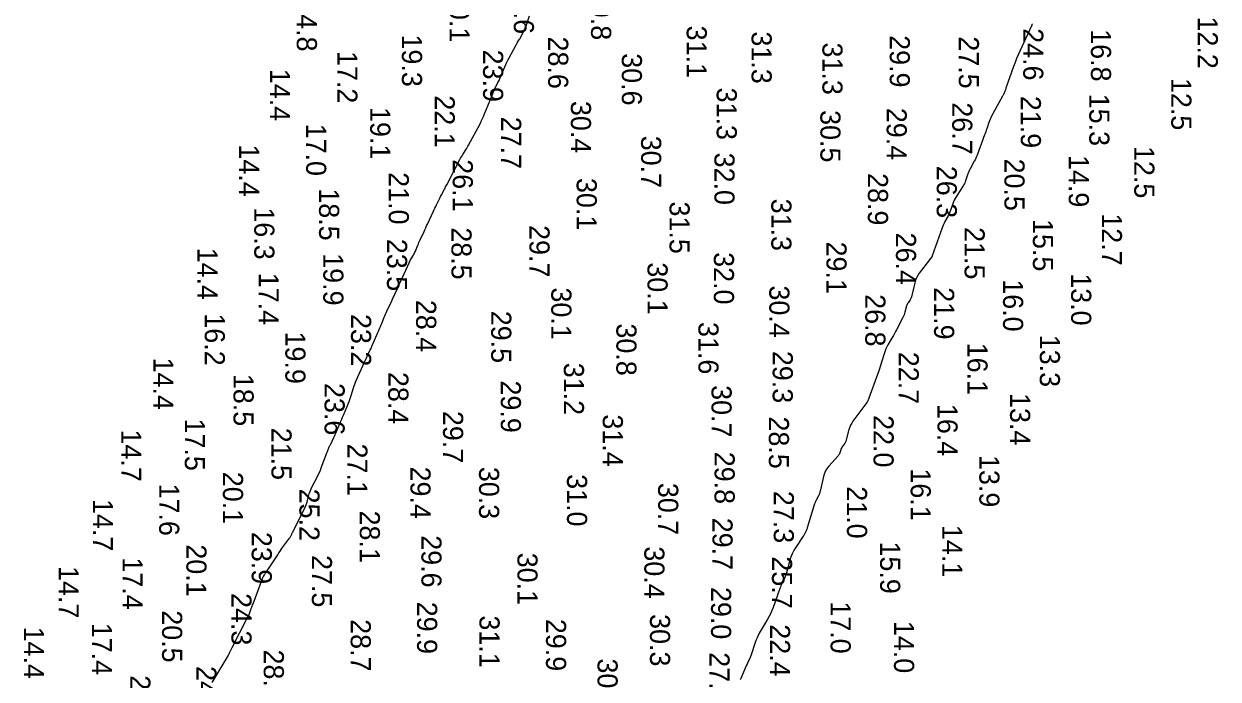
# Model space of a CAD drawing. Extents: x 1178573 to 1187098, y 693282 to 751751.
# Drawn here: x 1180064 to 1180806, y 712330 to 712737 of the extents above; entities that cross this region are included whole.
import ezdxf

# ---------------------------------------------------------------- set-up
doc = ezdxf.new("R2010")
doc.units = 0
for name, color, linetype in [('V-HYDS-MAJR', 7, 'Continuous'), ('V-HYDS-SOUN', 7, 'Continuous'), ('V-HYDS-SOUN-EXSS', 7, 'Continuous')]:
    doc.layers.add(name, color=color, linetype=linetype)

msp = doc.modelspace()

# ---------------------------------------------------------------- linework, layer by layer
at = {"layer": 'V-HYDS-MAJR'}
for points in [[(1180181.23, 712327.88), (1180191.16, 712344.58), (1180191.39, 712345), (1180191.62, 712345.41), (1180191.84, 712345.83), (1180192.05, 712346.26), (1180192.88, 712347.97), (1180193.08, 712348.4), (1180193.29, 712348.83), (1180193.5, 712349.25), (1180193.72, 712349.68), (1180203.14, 712368.35), (1180203.19, 712368.46), (1180203.26, 712368.56), (1180203.32, 712368.67), (1180203.39, 712368.77), (1180203.68, 712369.16), (1180203.75, 712369.26), (1180203.81, 712369.36), (1180203.86, 712369.47), (1180203.91, 712369.58), (1180205.48, 712373.89), (1180205.75, 712374.65), (1180206.03, 712375.4), (1180206.31, 712376.16), (1180206.59, 712376.91), (1180212.47, 712392.62), (1180212.59, 712392.93), (1180212.73, 712393.23), (1180212.89, 712393.52), (1180213.06, 712393.81), (1180213.79, 712394.94), (1180213.97, 712395.22), (1180214.15, 712395.5), (1180214.33, 712395.78), (1180214.52, 712396.06), (1180221.91, 712407.35), (1180222.65, 712408.46), (1180223.4, 712409.57), (1180224.17, 712410.66), (1180224.95, 712411.74), (1180229.27, 712417.62), (1180229.48, 712417.91), (1180229.67, 712418.22), (1180229.84, 712418.53), (1180230, 712418.86), (1180230.61, 712420.16), (1180230.77, 712420.49), (1180230.92, 712420.82), (1180231.08, 712421.14), (1180231.24, 712421.46), (1180238.95, 712436.9), (1180239.41, 712437.9), (1180239.82, 712438.91), (1180240.18, 712439.94), (1180240.48, 712440.99), (1180241.56, 712445.24), (1180241.86, 712446.3), (1180242.23, 712447.32), (1180242.65, 712448.33), (1180243.13, 712449.31), (1180246.47, 712455.65), (1180247.18, 712457.04), (1180247.83, 712458.45), (1180248.45, 712459.89), (1180249.01, 712461.34), (1180252.28, 712470.13), (1180252.45, 712470.6), (1180252.64, 712471.08), (1180252.83, 712471.55), (1180253.02, 712472.02), (1180253.8, 712473.88), (1180254, 712474.35), (1180254.21, 712474.81), (1180254.42, 712475.27), (1180254.64, 712475.73), (1180256.8, 712480.21), (1180257.23, 712481.11), (1180257.65, 712482.02), (1180258.05, 712482.93), (1180258.44, 712483.85), (1180260.71, 712489.25), (1180261.22, 712490.45), (1180261.73, 712491.66), (1180262.24, 712492.86), (1180262.75, 712494.07), (1180265.89, 712501.51), (1180266.36, 712502.67), (1180266.79, 712503.84), (1180267.2, 712505.02), (1180267.57, 712506.22), (1180268.98, 712511.02), (1180269.35, 712512.22), (1180269.77, 712513.39), (1180270.23, 712514.56), (1180270.72, 712515.7), (1180276.95, 712529.32), (1180277.26, 712529.99), (1180277.57, 712530.66), (1180277.89, 712531.33), (1180278.21, 712531.99), (1180279.5, 712534.65), (1180279.82, 712535.32), (1180280.13, 712535.99), (1180280.44, 712536.67), (1180280.74, 712537.34), (1180285.09, 712547.37), (1180285.49, 712548.3), (1180285.89, 712549.25), (1180286.27, 712550.19), (1180286.65, 712551.15), (1180288.13, 712554.96), (1180288.51, 712555.9), (1180288.91, 712556.84), (1180289.32, 712557.78), (1180289.75, 712558.7), (1180292.83, 712565.14), (1180293.31, 712566.15), (1180293.78, 712567.16), (1180294.25, 712568.18), (1180294.71, 712569.2), (1180296.56, 712573.27), (1180297.02, 712574.29), (1180297.48, 712575.31), (1180297.94, 712576.33), (1180298.41, 712577.35), (1180303.62, 712588.77), (1180303.91, 712589.38), (1180304.22, 712589.98), (1180304.54, 712590.58), (1180304.88, 712591.17), (1180306.27, 712593.5), (1180306.61, 712594.09), (1180306.92, 712594.69), (1180307.21, 712595.31), (1180307.48, 712595.93), (1180308.99, 712599.69), (1180309.34, 712600.52), (1180309.69, 712601.35), (1180310.06, 712602.17), (1180310.43, 712602.99), (1180312.88, 712608.23), (1180313.41, 712609.38), (1180313.95, 712610.52), (1180314.48, 712611.67), (1180315.01, 712612.82), (1180318.73, 712620.89), (1180319.19, 712621.87), (1180319.66, 712622.85), (1180320.13, 712623.83), (1180320.62, 712624.8), (1180322.88, 712629.28), (1180323.21, 712629.95), (1180323.55, 712630.62), (1180323.89, 712631.28), (1180324.23, 712631.95), (1180325.6, 712634.62), (1180325.94, 712635.28), (1180326.29, 712635.95), (1180326.63, 712636.62), (1180326.98, 712637.28), (1180335.21, 712653), (1180335.62, 712653.77), (1180336.05, 712654.52), (1180336.48, 712655.28), (1180336.94, 712656.02), (1180338.77, 712658.98), (1180339.22, 712659.72), (1180339.66, 712660.47), (1180340.09, 712661.23), (1180340.51, 712661.99), (1180347.67, 712675.23), (1180347.93, 712675.72), (1180348.17, 712676.22), (1180348.41, 712676.72), (1180348.64, 712677.23), (1180349.53, 712679.28), (1180349.75, 712679.8), (1180349.97, 712680.31), (1180350.19, 712680.82), (1180350.41, 712681.34), (1180352.53, 712686.33), (1180352.96, 712687.33), (1180353.37, 712688.34), (1180353.78, 712689.35), (1180354.18, 712690.37), (1180356.22, 712695.59), (1180356.5, 712696.26), (1180356.8, 712696.93), (1180357.11, 712697.58), (1180357.45, 712698.22), (1180358.84, 712700.77), (1180359.18, 712701.41), (1180359.5, 712702.06), (1180359.8, 712702.72), (1180360.09, 712703.38), (1180363.09, 712710.6), (1180363.7, 712712.02), (1180364.34, 712713.42), (1180365.02, 712714.8), (1180365.74, 712716.17), (1180369.96, 712723.95), (1180370.23, 712724.44), (1180370.5, 712724.92), (1180370.78, 712725.4), (1180371.07, 712725.88), (1180372.24, 712727.76), (1180372.53, 712728.24), (1180372.81, 712728.72), (1180373.07, 712729.21), (1180373.32, 712729.7), (1180375.02, 712733.13), (1180375.37, 712733.88), (1180375.71, 712734.63), (1180376.01, 712735.39), (1180376.3, 712736.16), (1180378.49, 712742.4)], [(1180690.92, 712737.34), (1180690.9, 712737.28), (1180690.87, 712737.22), (1180690.75, 712736.97), (1180690.73, 712736.91), (1180690.7, 712736.84), (1180690.68, 712736.78), (1180690.66, 712736.71), (1180690.55, 712736.35), (1180690.53, 712736.27), (1180690.5, 712736.19), (1180690.47, 712736.11), (1180690.44, 712736.03), (1180683.2, 712720.38), (1180682.16, 712718.04), (1180681.17, 712715.68), (1180680.24, 712713.3), (1180679.36, 712710.89), (1180674.59, 712697.24), (1180674.43, 712696.81), (1180674.27, 712696.39), (1180674.11, 712695.97), (1180673.93, 712695.56), (1180673.22, 712693.9), (1180673.04, 712693.49), (1180672.84, 712693.08), (1180672.64, 712692.68), (1180672.43, 712692.28), (1180665.61, 712679.87), (1180665.14, 712678.95), (1180664.71, 712678.01), (1180664.32, 712677.06), (1180663.97, 712676.09), (1180662.69, 712672.16), (1180662.36, 712671.18), (1180662.02, 712670.2), (1180661.68, 712669.23), (1180661.32, 712668.26), (1180656.65, 712655.77), (1180656.26, 712654.79), (1180655.84, 712653.82), (1180655.38, 712652.86), (1180654.89, 712651.92), (1180652.08, 712646.76), (1180651.96, 712646.54), (1180651.85, 712646.32), (1180651.75, 712646.1), (1180651.65, 712645.87), (1180651.25, 712644.97), (1180651.15, 712644.75), (1180651.06, 712644.52), (1180650.98, 712644.29), (1180650.9, 712644.06), (1180649.47, 712639.73), (1180649.18, 712638.95), (1180648.84, 712638.18), (1180648.46, 712637.45), (1180648.02, 712636.73), (1180644.16, 712630.8), (1180643.54, 712629.79), (1180642.98, 712628.76), (1180642.48, 712627.69), (1180642.04, 712626.59), (1180640.3, 712621.89), (1180639.92, 712620.91), (1180639.51, 712619.95), (1180639.06, 712619.01), (1180638.58, 712618.08), (1180636.59, 712614.39), (1180636.11, 712613.46), (1180635.67, 712612.52), (1180635.27, 712611.55), (1180634.9, 712610.57), (1180628.77, 712593.06), (1180628.76, 712593.03), (1180628.75, 712592.99), (1180628.73, 712592.96), (1180628.71, 712592.93), (1180628.64, 712592.81), (1180628.62, 712592.78), (1180628.6, 712592.75), (1180628.59, 712592.72), (1180628.58, 712592.68), (1180628.54, 712592.54), (1180628.52, 712592.5), (1180628.51, 712592.47), (1180628.49, 712592.43), (1180628.47, 712592.4), (1180620.67, 712582.27), (1180619.72, 712580.9), (1180618.94, 712579.46), (1180618.32, 712577.95), (1180617.85, 712576.35), (1180615.78, 712567.61), (1180615.64, 712567.1), (1180615.45, 712566.61), (1180615.21, 712566.14), (1180614.93, 712565.69), (1180613.72, 712563.93), (1180613.44, 712563.49), (1180613.2, 712563.02), (1180613, 712562.53), (1180612.84, 712562.03), (1180611.76, 712558.08), (1180611.51, 712557.26), (1180611.22, 712556.46), (1180610.89, 712555.67), (1180610.52, 712554.89), (1180606.58, 712547.22), (1180605.95, 712546.01), (1180605.3, 712544.81), (1180604.63, 712543.63), (1180603.94, 712542.45), (1180601.16, 712537.76), (1180600.5, 712536.57), (1180599.92, 712535.35), (1180599.42, 712534.1), (1180599, 712532.8), (1180597.31, 712527.07), (1180596.89, 712525.68), (1180596.45, 712524.3), (1180595.99, 712522.92), (1180595.51, 712521.55), (1180589.44, 712504.58), (1180589.39, 712504.45), (1180589.33, 712504.32), (1180589.27, 712504.18), (1180589.2, 712504.06), (1180588.92, 712503.55), (1180588.86, 712503.42), (1180588.79, 712503.29), (1180588.73, 712503.16), (1180588.68, 712503.02), (1180588.46, 712502.48), (1180588.4, 712502.34), (1180588.33, 712502.21), (1180588.25, 712502.09), (1180588.17, 712501.97), (1180579.49, 712490.31), (1180578.69, 712489.12), (1180578.01, 712487.88), (1180577.45, 712486.58), (1180577.01, 712485.22), (1180574.99, 712477.91), (1180574.82, 712477.41), (1180574.61, 712476.93), (1180574.36, 712476.47), (1180574.07, 712476.04), (1180572.76, 712474.3), (1180572.48, 712473.89), (1180572.23, 712473.45), (1180572.02, 712473), (1180571.85, 712472.53), (1180571.23, 712470.6), (1180571.05, 712470.13), (1180570.83, 712469.69), (1180570.56, 712469.27), (1180570.24, 712468.88), (1180564.39, 712462.42), (1180563.39, 712461.17), (1180562.57, 712459.82), (1180561.93, 712458.38), (1180561.47, 712456.85), (1180559.12, 712446.89), (1180558.92, 712446.13), (1180558.67, 712445.39), (1180558.38, 712444.67), (1180558.04, 712443.96), (1180556.59, 712441.16), (1180556.25, 712440.45), (1180555.94, 712439.73), (1180555.66, 712439), (1180555.41, 712438.25), (1180551.08, 712424.08), (1180550.93, 712423.62), (1180550.76, 712423.16), (1180550.58, 712422.71), (1180550.39, 712422.26), (1180549.57, 712420.49), (1180549.36, 712420.05), (1180549.13, 712419.62), (1180548.88, 712419.2), (1180548.62, 712418.79), (1180543.33, 712410.96), (1180542.42, 712409.49), (1180541.64, 712407.96), (1180541, 712406.38), (1180540.48, 712404.73), (1180538.15, 712396.09), (1180537.9, 712395.25), (1180537.62, 712394.42), (1180537.3, 712393.61), (1180536.94, 712392.81), (1180535.45, 712389.64), (1180535.08, 712388.84), (1180534.73, 712388.04), (1180534.41, 712387.23), (1180534.1, 712386.41), (1180529.81, 712374.6), (1180529.04, 712372.61), (1180528.17, 712370.66), (1180527.22, 712368.76), (1180526.19, 712366.9), (1180521.28, 712358.53), (1180520.53, 712357.17), (1180519.86, 712355.77), (1180519.26, 712354.34), (1180518.75, 712352.87), (1180516.29, 712345.18), (1180516.09, 712344.57), (1180515.86, 712343.98), (1180515.61, 712343.39), (1180515.33, 712342.81), (1180514.2, 712340.52), (1180513.92, 712339.95), (1180513.65, 712339.37), (1180513.38, 712338.79), (1180513.13, 712338.21), (1180509.77, 712330.41), (1180509.42, 712329.63)]]:
    msp.add_lwpolyline(points, dxfattribs=at)

# ---------------------------------------------------------------- texts
at = {"layer": 'V-HYDS-SOUN'}
for s, p in [('20.1 ', (1180328.72, 712758.39)), ('29.8 ', (1180416.71, 712759.67)), ('14.8 ', (1180233.8, 712752.65)), ('31.1 ', (1180476.12, 712736.21)), ('24.6 ', (1180685.3, 712734.64)), ('12.2 ', (1180793.75, 712741.89)), ('19.3 ', (1180299.14, 712730.71)), ('28.6 ', (1180390.02, 712729.43)), ('31.3 ', (1180516.47, 712732.61)), ('29.9 ', (1180602.34, 712730.28)), ('27.5 ', (1180645.28, 712729.57)), ('16.8 ', (1180727.4, 712733.98)), ('17.2 ', (1180258.98, 712720.47)), ('23.9 ', (1180349.58, 712721.32)), ('31.3 ', (1180560.49, 712725.72)), ('14.4 ', (1180217.16, 712709.36)), ('12.5 ', (1180777.33, 712703.68)), ('22.1 ', (1180319.5, 712692.9)), ('21.9 ', (1180683.8, 712692.58)), ('15.3 ', (1180726.37, 712693.89)), ('19.1 ', (1180279.44, 712685.62)), ('30.4 ', (1180404.16, 712689.41)), ('30.5 ', (1180559.23, 712683.7)), ('29.4 ', (1180600.42, 712685.11)), ('26.7 ', (1180641.17, 712688.54)), ('17.0 ', (1180239.6, 712675.3)), ('27.7 ', (1180360.79, 712679.62)), ('30.7 ', (1180447.8, 712667.78)), ('14.4 ', (1180197.93, 712662.38)), ('12.5 ', (1180754.34, 712661.39)), ('26.1 ', (1180330.72, 712653.17)), ('32.0 ', (1180493.37, 712657.29)), ('20.5 ', (1180673.63, 712653.59)), ('14.9 ', (1180713.62, 712655.84)), ('26.3 ', (1180631.56, 712649.08)), ('21.0 ', (1180290.94, 712645.12)), ('30.1 ', (1180407.75, 712641.52)), ('18.5 ', (1180247.64, 712635.08)), ('31.5 ', (1180465.49, 712626.91)), ('31.3 ', (1180528.74, 712628.67)), ('16.3 ', (1180207.38, 712623.26)), ('15.5 ', (1180691.34, 712615.99)), ('12.7 ', (1180734.18, 712619.58)), ('28.5 ', (1180329.93, 712610.87)), ('29.7 ', (1180378.41, 712612.23)), ('23.5 ', (1180289.87, 712603.68)), ('29.1 ', (1180563, 712601.99)), ('26.4 ', (1180606.2, 712607.58)), ('14.4 ', (1180172.01, 712598.23)), ('19.9 ', (1180250.27, 712594.75)), ('32.0 ', (1180493.04, 712595.41)), ('30.1 ', (1180451.78, 712589.09)), ('17.4 ', (1180210.1, 712582.62)), ('30.1 ', (1180391.97, 712573.48)), ('30.4 ', (1180527.49, 712574.71)), ('21.9 ', (1180629.89, 712573.62)), ('16.0 ', (1180672.76, 712578.55)), ('28.4 ', (1180307.97, 712565.75)), ('26.8 ', (1180587.15, 712569.29)), ('16.2 ', (1180176.59, 712557.38)), ('23.2 ', (1180267.51, 712556.98)), ('29.5 ', (1180354.63, 712558.97)), ('30.8 ', (1180432.42, 712551.11)), ('31.6 ', (1180483.43, 712552)), ('19.9 ', (1180226.68, 712546.06)), ('13.3 ', (1180695.63, 712544.06)), ('29.3 ', (1180529.59, 712534.05)), ('16.1 ', (1180650.66, 712539.13)), ('14.4 ', (1180144.62, 712529.89)), ('31.2 ', (1180399.79, 712526.67)), ('22.7 ', (1180607.9, 712533.46)), ('18.5 ', (1180194.46, 712519.76)), ('28.4 ', (1180290.68, 712520.97)), ('23.6 ', (1180251.05, 712514.1)), ('29.9 ', (1180360.6, 712515.65)), ('30.7 ', (1180491.56, 712512.76)), ('13.4 ', (1180677.13, 712507.85)), ('29.7 ', (1180324.7, 712496.75)), ('16.4 ', (1180632.02, 712501.09)), ('17.5 ', (1180164.21, 712492)), ('31.4 ', (1180423.98, 712494.59)), ('28.5 ', (1180527.2, 712493.28)), ('22.0 ', (1180592.25, 712494.13)), ('14.7 ', (1180124.64, 712485.2)), ('21.5 ', (1180218.05, 712486.29)), ('27.1 ', (1180265.2, 712476.43)), ('29.8 ', (1180493.48, 712471.35)), ('13.9 ', (1180658.04, 712469.32)), ('29.4 ', (1180304.43, 712462.14)), ('30.3 ', (1180347.08, 712461.97)), ('16.1 ', (1180615.36, 712460.98)), ('20.1 ', (1180187.9, 712458.88)), ('31.0 ', (1180401.74, 712457.42)), ('30.7 ', (1180458.4, 712452.03)), ('17.6 ', (1180148.26, 712451.57)), ('25.2 ', (1180235.42, 712448.45)), ('27.3 ', (1180530.25, 712447.04)), ('21.0 ', (1180575.75, 712449.88)), ('14.7 ', (1180107.05, 712442.02)), ('28.1 ', (1180272.94, 712434.8)), ('29.7 ', (1180492.16, 712430.34)), ('14.1 ', (1180635.01, 712425.87)), ('23.9 ', (1180205.78, 712421.55)), ('29.6 ', (1180311.25, 712419.45)), ('15.9 ', (1180596.36, 712415.58)), ('20.1 ', (1180165.17, 712413.8)), ('30.1 ', (1180370.94, 712408.59)), ('30.4 ', (1180449.8, 712412.54)), ('17.4 ', (1180125.49, 712405.75)), ('27.5 ', (1180243.18, 712407.16)), ('25.7 ', (1180529.16, 712406.36)), ('14.7 ', (1180085.82, 712400.32)), ('29.0 ', (1180491.27, 712387.31)), ('24.3 ', (1180193.17, 712383.53)), ('29.9 ', (1180308.57, 712378.15)), ('17.0 ', (1180565.58, 712378.39)), ('20.5 ', (1180150.07, 712372.81)), ('30.3 ', (1180453.31, 712370.44)), ('17.4 ', (1180106.43, 712365.03)), ('28.7 ', (1180267.32, 712367.29)), ('31.1 ', (1180347.35, 712369.61)), ('29.9 ', (1180388.69, 712367.48)), ('22.4 ', (1180527.92, 712364.11)), ('14.0 ', (1180604.98, 712366.21)), ('14.4 ', (1180064.17, 712362.67)), ('28.2 ', (1180213.27, 712348.42)), ('30.6 ', (1180420.73, 712342.88)), ('27.8 ', (1180490.29, 712346.75)), ('24.3 ', (1180171.39, 712338.19)), ('20.2 ', (1180130.3, 712332.44))]:
    msp.add_text(s, height=12.5, rotation=270, dxfattribs=at).set_placement(p)
at = {"layer": 'V-HYDS-SOUN-EXSS'}
for s, p in [('23.6 ', (1180368.7, 712763.48)), ('30.6 ', (1180435.82, 712719.06)), ('31.3 ', (1180494.78, 712697.7)), ('28.9 ', (1180588.79, 712644.55)), ('21.5 ', (1180648.86, 712611)), ('13.0 ', (1180715.09, 712582.29))]:
    msp.add_text(s, height=12.5, rotation=270, dxfattribs=at).set_placement(p)

doc.saveas('drawing.dxf')
